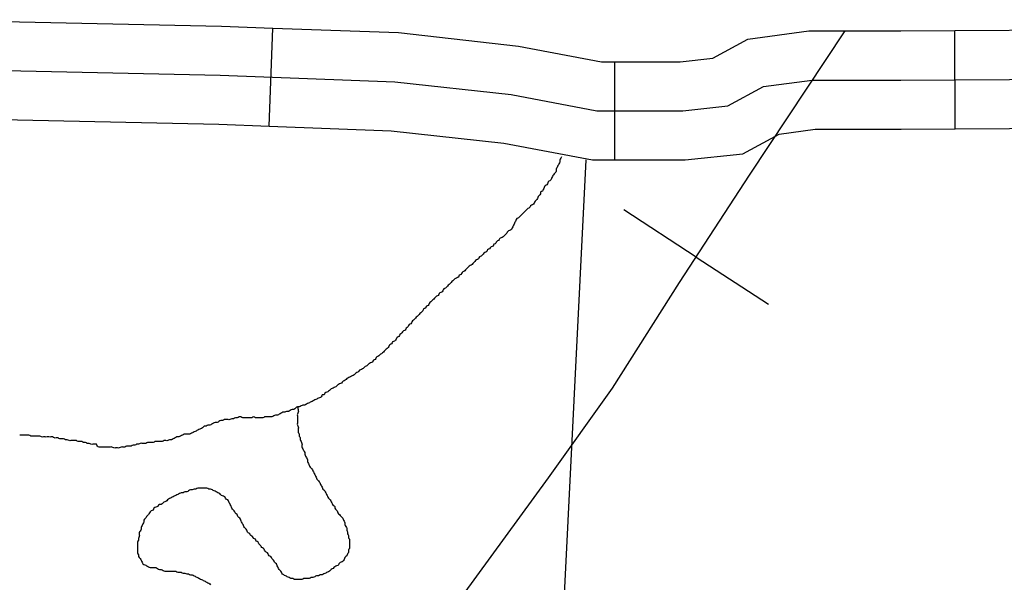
# Model space of a CAD drawing. Extents: x 813775 to 1157140, y 1757555 to 1979907.
# Drawn here: x 1040807 to 1043813, y 1870486 to 1872204 of the extents above; entities that cross this region are included whole.
import ezdxf

# ---------------------------------------------------------------- set-up
doc = ezdxf.new("R2010")
doc.units = 0
for name, color, linetype in [('Level 32', 7, 'Continuous'), ('Level 35', 7, 'Continuous'), ('Level 40', 7, 'Continuous'), ('Level 5', 7, 'Continuous')]:
    doc.layers.add(name, color=color, linetype=linetype)

msp = doc.modelspace()

# ---------------------------------------------------------------- linework, layer by layer
at = {"layer": 'Level 32'}
for p, q in [((1041568.9, 1871878.8), (1041580, 1872178.6)), ((1043663.1, 1871870.6), (1043661.3, 1872170.6)), ((1042623.4, 1871775.7), (1042623.4, 1872075.7))]:
    msp.add_line(p, q, dxfattribs=at)
for points in [[(1040522.1, 1872204.1), (1041423.6, 1872184.4), (1041580, 1872178.6)], [(1036534.1, 1872192.6), (1036766.1, 1872182.7), (1037027.7, 1872162.9), (1037235, 1872148.1), (1037481.8, 1872069), (1037659.5, 1872059.2), (1038158, 1872059.2), (1038847.6, 1872074), (1040061.8, 1872064.1), (1041419.2, 1872034.4), (1041952.3, 1872014.7), (1042307.7, 1871975.1), (1042569.3, 1871925.7), (1042830.9, 1871925.7), (1042969.1, 1871940.6), (1043077.7, 1871999.8), (1043225.8, 1872019.6), (1043497.2, 1872019.6), (1044326.5, 1872024.5), (1045139.4, 1872009.7), (1047601, 1871970.1)], [(1041580, 1872178.6), (1041963.4, 1872164.4), (1042329.9, 1872123.6), (1042583.3, 1872075.7), (1042623.4, 1872075.7)], [(1042623.4, 1872075.7), (1042822.9, 1872075.7), (1042923.4, 1872086.5), (1043030.2, 1872144.8), (1043215.8, 1872169.6), (1043496.8, 1872169.6), (1043661.3, 1872170.6)], [(1043661.3, 1872170.6), (1044327.4, 1872174.6), (1044720.8, 1872167.4)], [(1040515.5, 1871904.1), (1041414.8, 1871884.5), (1041568.9, 1871878.8)], [(1041568.9, 1871878.8), (1041941.2, 1871865), (1042285.4, 1871826.7), (1042555.2, 1871775.7), (1042623.4, 1871775.7)], [(1042623.4, 1871775.7), (1042838.9, 1871775.7), (1043014.8, 1871794.6), (1043125.1, 1871854.8), (1043235.7, 1871869.6), (1043497.7, 1871869.6), (1043663.1, 1871870.6)], [(1043663.1, 1871870.6), (1044325.6, 1871874.5), (1044715.3, 1871867.4)]]:
    msp.add_lwpolyline(points, dxfattribs=at)
at = {"layer": 'Level 35'}
for points in [[(1042461.1, 1871785.6), (1042458.5, 1871780.7), (1042455.7, 1871775.1), (1042455.7, 1871769.6), (1042452.9, 1871764), (1042450.1, 1871758.4), (1042447.4, 1871752.8), (1042444.6, 1871747.2), (1042444.6, 1871741.6), (1042441.8, 1871736.1), (1042436.2, 1871730.5), (1042433.4, 1871724.9), (1042430.6, 1871719.3), (1042427.8, 1871713.7), (1042422.3, 1871710.9), (1042419.5, 1871705.4), (1042416.7, 1871699.8), (1042411.1, 1871697), (1042408.3, 1871691.4), (1042405.5, 1871685.8), (1042402.7, 1871680.2), (1042397.1, 1871677.5), (1042397.1, 1871671.9), (1042391.6, 1871666.3), (1042388.8, 1871660.7), (1042386, 1871655.1), (1042380.4, 1871649.5), (1042377.6, 1871644), (1042372, 1871638.4), (1042366.5, 1871635.6), (1042363.7, 1871630), (1042358.1, 1871627.2), (1042352.5, 1871621.6), (1042346.9, 1871616.1), (1042341.4, 1871610.5), (1042335.8, 1871604.9), (1042330.2, 1871599.3), (1042324.6, 1871596.5), (1042321.8, 1871590.9), (1042319, 1871585.4), (1042316.3, 1871579.8), (1042313.5, 1871574.2), (1042310.7, 1871568.6), (1042307.9, 1871563), (1042302.3, 1871560.2), (1042296.7, 1871557.5), (1042293.9, 1871551.9), (1042288.4, 1871546.3), (1042282.8, 1871540.7), (1042277.2, 1871537.9), (1042271.6, 1871535.1), (1042268.8, 1871529.5), (1042263.3, 1871526.8), (1042260.5, 1871521.2), (1042254.9, 1871518.4)], [(1042254.9, 1871518.4), (1042252.1, 1871512.8), (1042246.5, 1871510), (1042240.9, 1871504.4), (1042235.4, 1871501.6), (1042232.6, 1871496.1), (1042227, 1871493.3), (1042221.4, 1871487.7), (1042215.8, 1871482.1), (1042210.3, 1871479.3), (1042207.5, 1871473.7), (1042201.9, 1871470.9), (1042196.3, 1871465.4), (1042190.7, 1871459.8), (1042185.2, 1871454.2), (1042179.6, 1871451.4), (1042174, 1871445.8), (1042168.4, 1871440.2), (1042162.8, 1871434.7), (1042157.3, 1871431.9), (1042154.5, 1871426.3), (1042148.9, 1871423.5), (1042146.1, 1871417.9), (1042140.5, 1871415.1), (1042134.9, 1871412.3), (1042129.4, 1871406.8), (1042123.8, 1871401.2), (1042118.2, 1871395.6), (1042112.6, 1871390), (1042107.1, 1871384.4), (1042101.5, 1871381.6), (1042098.7, 1871376.1), (1042093.1, 1871370.5), (1042087.5, 1871367.7), (1042084.7, 1871362.1), (1042079.2, 1871359.3), (1042073.6, 1871353.7), (1042068, 1871348.1), (1042062.4, 1871342.6), (1042056.8, 1871337), (1042054.1, 1871331.4), (1042048.5, 1871328.6), (1042045.7, 1871323), (1042040.1, 1871320.2), (1042037.3, 1871314.7), (1042031.7, 1871309.1), (1042026.2, 1871303.5), (1042020.6, 1871297.9), (1042015, 1871292.3), (1042009.4, 1871286.7), (1042003.8, 1871281.2), (1042001.1, 1871275.6), (1041995.5, 1871272.8), (1041992.7, 1871267.2), (1041987.1, 1871261.6), (1041984.3, 1871256), (1041978.7, 1871253.3), (1041973.2, 1871247.7), (1041967.6, 1871242.1), (1041964.8, 1871236.5), (1041959.2, 1871233.7), (1041956.4, 1871228.1), (1041950.8, 1871222.6), (1041945.3, 1871219.8), (1041942.5, 1871214.2), (1041936.9, 1871211.4), (1041934.1, 1871205.8), (1041928.5, 1871200.2), (1041922.9, 1871194.7), (1041917.4, 1871189.1), (1041911.8, 1871183.5), (1041906.2, 1871180.7), (1041900.6, 1871175.1), (1041895.1, 1871172.3), (1041892.3, 1871166.7), (1041886.7, 1871164), (1041883.9, 1871158.4), (1041878.3, 1871155.6), (1041872.7, 1871152.8), (1041867.2, 1871147.2), (1041861.6, 1871144.4), (1041856, 1871138.8), (1041850.4, 1871136), (1041844.8, 1871133.3), (1041839.3, 1871127.7), (1041833.7, 1871124.9), (1041828.1, 1871119.3), (1041822.5, 1871116.5), (1041817, 1871113.7), (1041811.4, 1871110.9), (1041805.8, 1871108.1)], [(1041805.8, 1871108.1), (1041800.2, 1871102.6), (1041794.6, 1871099.8), (1041789.1, 1871094.2), (1041783.5, 1871091.4), (1041777.9, 1871088.6), (1041772.3, 1871083), (1041766.7, 1871080.2), (1041761.2, 1871077.4), (1041755.6, 1871074.6), (1041750, 1871069.1), (1041744.4, 1871066.3), (1041738.8, 1871063.5), (1041736.1, 1871057.9), (1041730.5, 1871057.9), (1041727.7, 1871052.3), (1041722.1, 1871049.5), (1041716.5, 1871046.7), (1041711, 1871044), (1041705.4, 1871041.2), (1041699.8, 1871038.4), (1041694.2, 1871035.6), (1041688.6, 1871032.8), (1041683.1, 1871030), (1041677.5, 1871027.2), (1041671.9, 1871027.2), (1041666.3, 1871024.4), (1041660.7, 1871021.6), (1041655.2, 1871021.6), (1041649.6, 1871018.8), (1041644, 1871013.3), (1041638.4, 1871013.3), (1041632.8, 1871010.5), (1041627.3, 1871007.7), (1041621.7, 1871007.7), (1041616.1, 1871004.9), (1041610.5, 1871004.9), (1041605, 1871002.1), (1041599.4, 1870999.3), (1041593.8, 1870996.5), (1041588.2, 1870996.5), (1041582.6, 1870993.7), (1041577.1, 1870990.9), (1041571.5, 1870990.9), (1041565.9, 1870990.9), (1041560.3, 1870990.9), (1041554.7, 1870990.9), (1041549.2, 1870988.1), (1041543.6, 1870988.1), (1041538, 1870988.1), (1041532.4, 1870988.1), (1041526.9, 1870988.1), (1041521.3, 1870990.9), (1041515.7, 1870988.1), (1041510.1, 1870988.1), (1041504.5, 1870988.1), (1041499, 1870988.1), (1041493.4, 1870988.1), (1041487.8, 1870988.1), (1041482.2, 1870990.9), (1041476.6, 1870990.9), (1041471.1, 1870988.1), (1041465.5, 1870988.1), (1041459.9, 1870985.3), (1041454.3, 1870985.3), (1041448.7, 1870982.6), (1041443.2, 1870982.6), (1041437.6, 1870982.6), (1041432, 1870982.6), (1041426.4, 1870979.8), (1041420.9, 1870979.8), (1041415.3, 1870977), (1041409.7, 1870974.2), (1041404.1, 1870974.2), (1041398.5, 1870971.4), (1041393, 1870968.6), (1041387.4, 1870965.8), (1041381.8, 1870965.8), (1041376.2, 1870963), (1041370.6, 1870963), (1041365.1, 1870957.4), (1041359.5, 1870954.6), (1041353.9, 1870951.9), (1041348.3, 1870949.1), (1041342.8, 1870946.3), (1041337.2, 1870943.5), (1041331.6, 1870940.7), (1041326, 1870937.9), (1041320.4, 1870937.9), (1041314.9, 1870937.9), (1041309.3, 1870937.9)], [(1041655.2, 1871021.6), (1041657.6, 1871010.6), (1041657.6, 1871005), (1041654.8, 1870999.4), (1041654.8, 1870993.9), (1041654.8, 1870988.3), (1041654.8, 1870982.7), (1041654.8, 1870977.1), (1041654.8, 1870971.5), (1041654.8, 1870966), (1041657.6, 1870960.4), (1041657.6, 1870954.8), (1041657.6, 1870949.2), (1041657.6, 1870943.6), (1041660.4, 1870938), (1041660.4, 1870932.5), (1041663.2, 1870926.9), (1041663.2, 1870921.3), (1041666, 1870915.7), (1041668.7, 1870910.1), (1041668.7, 1870904.6), (1041668.7, 1870899), (1041671.5, 1870893.4), (1041674.3, 1870887.8), (1041677.1, 1870882.2), (1041677.1, 1870876.6), (1041679.9, 1870871.1), (1041682.7, 1870865.5), (1041685.5, 1870859.9), (1041685.5, 1870854.3), (1041688.3, 1870848.7), (1041691.1, 1870843.2), (1041693.8, 1870837.6), (1041699.4, 1870832), (1041702.2, 1870826.4), (1041705, 1870820.8), (1041707.8, 1870815.3), (1041710.6, 1870809.7), (1041713.4, 1870804.1), (1041716.2, 1870798.5), (1041721.7, 1870792.9), (1041724.5, 1870787.3), (1041727.3, 1870781.8), (1041730.1, 1870776.2), (1041732.9, 1870770.6), (1041738.5, 1870765), (1041741.3, 1870759.4), (1041744.1, 1870753.9), (1041746.8, 1870748.3), (1041749.6, 1870742.7), (1041755.2, 1870737.1), (1041758, 1870731.5), (1041760.8, 1870725.9), (1041763.6, 1870720.4), (1041769.2, 1870717.6), (1041769.2, 1870712), (1041774.7, 1870706.4), (1041777.5, 1870700.8), (1041780.3, 1870695.2), (1041785.9, 1870689.7), (1041791.5, 1870684.1), (1041794.3, 1870678.5), (1041797.1, 1870672.9), (1041799.8, 1870667.3), (1041799.8, 1870661.8), (1041802.6, 1870656.2), (1041805.4, 1870650.6), (1041805.4, 1870645), (1041808.2, 1870639.4), (1041808.2, 1870633.8), (1041811, 1870628.3), (1041811, 1870622.7), (1041813.8, 1870617.1), (1041813.8, 1870611.5), (1041813.8, 1870605.9), (1041813.8, 1870600.4), (1041813.8, 1870594.8), (1041813.8, 1870589.2), (1041811, 1870583.6), (1041811, 1870578), (1041808.2, 1870572.5), (1041805.4, 1870566.9), (1041799.8, 1870561.3), (1041797.1, 1870555.7), (1041794.3, 1870550.1), (1041788.7, 1870547.3), (1041783.1, 1870544.5), (1041780.3, 1870539), (1041774.7, 1870536.2), (1041769.2, 1870533.4), (1041763.6, 1870527.8)], [(1041309.3, 1870937.9), (1041303.7, 1870935.1), (1041298.1, 1870932.3), (1041292.5, 1870929.5), (1041287, 1870929.5), (1041281.4, 1870926.7), (1041275.8, 1870923.9), (1041270.2, 1870921.2), (1041264.6, 1870921.2), (1041259.1, 1870918.4), (1041253.5, 1870918.4), (1041247.9, 1870918.4), (1041242.3, 1870915.6), (1041236.8, 1870915.6), (1041231.2, 1870915.6), (1041225.6, 1870915.6), (1041220, 1870915.6), (1041214.4, 1870912.8), (1041208.9, 1870912.8), (1041203.3, 1870912.8), (1041197.7, 1870912.8), (1041192.1, 1870910), (1041186.5, 1870910), (1041181, 1870910), (1041175.4, 1870910), (1041169.8, 1870907.2), (1041164.2, 1870907.2), (1041158.6, 1870904.4), (1041153.1, 1870904.4), (1041147.5, 1870901.6), (1041139.1, 1870901.6), (1041133.5, 1870901.6), (1041128, 1870898.8), (1041122.4, 1870898.8), (1041116.8, 1870898.8), (1041111.2, 1870896), (1041105.7, 1870896), (1041100.1, 1870896), (1041094.5, 1870896), (1041088.9, 1870898.8), (1041083.3, 1870898.8), (1041077.8, 1870898.8), (1041072.2, 1870898.8), (1041066.6, 1870898.8), (1041061, 1870898.8), (1041055.4, 1870898.8), (1041049.9, 1870898.8), (1041044.3, 1870901.6), (1041041.5, 1870907.2), (1041035.9, 1870907.2), (1041030.3, 1870907.2), (1041024.8, 1870907.2), (1041019.2, 1870910), (1041013.6, 1870910), (1041008, 1870912.8), (1041002.4, 1870912.8), (1040996.9, 1870915.6), (1040991.3, 1870915.6), (1040985.7, 1870915.6), (1040980.1, 1870918.4), (1040974.5, 1870918.4), (1040969, 1870918.4), (1040963.4, 1870918.4), (1040957.8, 1870918.4), (1040952.2, 1870921.2), (1040946.7, 1870921.2), (1040941.1, 1870923.9), (1040935.5, 1870923.9), (1040929.9, 1870923.9), (1040924.3, 1870926.7), (1040918.8, 1870926.7), (1040913.2, 1870926.7), (1040907.6, 1870929.5), (1040902, 1870929.5), (1040896.4, 1870929.5), (1040890.9, 1870929.5), (1040885.3, 1870929.5), (1040879.7, 1870929.5), (1040874.1, 1870929.5), (1040868.6, 1870932.3), (1040863, 1870932.3), (1040857.4, 1870932.3), (1040851.8, 1870932.3), (1040846.2, 1870932.3), (1040840.7, 1870932.3), (1040835.1, 1870935.1), (1040829.5, 1870935.1), (1040823.9, 1870935.1), (1040818.3, 1870935.1), (1040812.8, 1870935.1), (1040807.2, 1870935.1)], [(1041339.6, 1870770.6), (1041334, 1870767.8), (1041328.4, 1870767.8), (1041322.9, 1870765), (1041317.3, 1870762.2), (1041311.7, 1870762.2), (1041306.1, 1870759.4), (1041300.5, 1870759.4), (1041295, 1870756.6), (1041289.4, 1870753.9), (1041283.8, 1870751.1), (1041278.2, 1870748.3), (1041272.6, 1870745.5), (1041267.1, 1870742.7), (1041261.5, 1870739.9), (1041255.9, 1870734.3), (1041250.3, 1870731.5), (1041244.7, 1870728.7), (1041239.2, 1870723.2), (1041233.6, 1870723.2), (1041228, 1870717.6), (1041222.4, 1870714.8), (1041216.9, 1870712), (1041214.1, 1870706.4), (1041208.5, 1870703.6), (1041202.9, 1870698), (1041200.1, 1870692.5), (1041194.5, 1870686.9), (1041191.7, 1870681.3), (1041186.2, 1870675.7), (1041186.2, 1870670.1), (1041183.4, 1870664.5), (1041180.6, 1870659), (1041177.8, 1870653.4), (1041177.8, 1870647.8), (1041175, 1870642.2), (1041172.2, 1870636.6), (1041172.2, 1870631.1), (1041172.2, 1870625.5), (1041169.4, 1870619.9), (1041169.4, 1870614.3), (1041166.6, 1870608.7), (1041166.6, 1870603.2), (1041166.6, 1870597.6), (1041166.6, 1870592), (1041166.6, 1870586.4), (1041166.6, 1870580.8), (1041166.6, 1870575.2), (1041169.4, 1870569.7), (1041169.4, 1870564.1), (1041175, 1870558.5), (1041177.8, 1870552.9), (1041180.6, 1870547.3), (1041183.4, 1870541.8), (1041189, 1870539), (1041194.5, 1870536.2), (1041200.1, 1870533.4), (1041205.7, 1870530.6), (1041211.3, 1870530.6), (1041216.9, 1870530.6), (1041222.4, 1870530.6), (1041228, 1870527.8), (1041233.6, 1870525), (1041239.2, 1870525), (1041244.7, 1870522.2), (1041250.3, 1870519.4), (1041255.9, 1870519.4), (1041261.5, 1870519.4), (1041267.1, 1870519.4), (1041272.6, 1870519.4), (1041278.2, 1870519.4), (1041283.8, 1870519.4), (1041289.4, 1870516.6), (1041295, 1870516.6), (1041300.5, 1870516.6), (1041306.1, 1870513.8), (1041311.7, 1870513.8), (1041317.3, 1870511.1), (1041322.9, 1870511.1), (1041328.4, 1870508.3), (1041334, 1870508.3), (1041339.6, 1870505.5), (1041345.2, 1870502.7), (1041350.7, 1870499.9), (1041356.3, 1870497.1), (1041361.9, 1870494.3), (1041367.5, 1870491.5), (1041373.1, 1870488.7), (1041378.6, 1870485.9), (1041384.2, 1870483.1), (1041389.8, 1870477.6)], [(1041763.6, 1870527.8), (1041758, 1870525), (1041752.4, 1870519.4), (1041746.8, 1870516.6), (1041741.3, 1870513.8), (1041735.7, 1870511.1), (1041730.1, 1870508.3), (1041724.5, 1870508.3), (1041719, 1870505.5), (1041713.4, 1870505.5), (1041707.8, 1870502.7), (1041702.2, 1870499.9), (1041696.6, 1870499.9), (1041691.1, 1870497.1), (1041685.5, 1870497.1), (1041679.9, 1870497.1), (1041674.3, 1870497.1), (1041668.7, 1870494.3), (1041663.2, 1870494.3), (1041657.6, 1870494.3), (1041652, 1870494.3), (1041646.4, 1870494.3), (1041640.9, 1870497.1), (1041635.3, 1870497.1), (1041629.7, 1870499.9), (1041624.1, 1870502.7), (1041618.5, 1870505.5), (1041613, 1870508.3), (1041607.4, 1870513.8), (1041604.6, 1870519.4), (1041599, 1870525), (1041596.2, 1870530.6), (1041593.4, 1870536.2), (1041590.6, 1870541.8), (1041585.1, 1870547.3), (1041582.3, 1870552.9), (1041576.7, 1870558.5), (1041573.9, 1870564.1), (1041568.3, 1870566.9), (1041565.5, 1870572.5), (1041560, 1870578), (1041554.4, 1870583.6), (1041551.6, 1870589.2), (1041546, 1870592), (1041543.2, 1870597.6), (1041537.6, 1870603.2), (1041534.9, 1870608.7), (1041529.3, 1870611.5), (1041526.5, 1870617.1), (1041520.9, 1870619.9), (1041518.1, 1870625.5), (1041512.5, 1870628.3), (1041509.7, 1870633.8), (1041504.2, 1870636.6), (1041501.4, 1870642.2), (1041498.6, 1870647.8), (1041493, 1870653.4), (1041490.2, 1870659), (1041487.4, 1870664.5), (1041484.6, 1870670.1), (1041481.9, 1870675.7), (1041479.1, 1870681.3), (1041473.5, 1870686.9), (1041470.7, 1870692.5), (1041465.1, 1870698), (1041462.3, 1870703.6), (1041456.7, 1870709.2), (1041454, 1870714.8), (1041451.2, 1870720.4), (1041448.4, 1870725.9), (1041445.6, 1870731.5), (1041442.8, 1870737.1), (1041437.2, 1870739.9), (1041434.4, 1870745.5), (1041428.9, 1870748.3), (1041423.3, 1870751.1), (1041417.7, 1870756.6), (1041412.1, 1870759.4), (1041406.5, 1870762.2), (1041401, 1870765), (1041395.4, 1870767.8), (1041389.8, 1870770.6), (1041384.2, 1870770.6), (1041378.6, 1870773.4), (1041373.1, 1870773.4), (1041367.5, 1870773.4), (1041361.9, 1870773.4), (1041356.3, 1870773.4), (1041350.7, 1870773.4), (1041345.2, 1870770.6), (1041339.6, 1870770.6)]]:
    msp.add_spline(points, degree=3, dxfattribs=at)
at = {"layer": 'Level 40'}
for q in [(1042651, 1871623.4), (1043093.2, 1871335)]:
    msp.add_line((1042872.1, 1871479.2), q, dxfattribs=at)
for points in [[(1035313.6, 1864176.8), (1036168.4, 1864887.6), (1036659.7, 1865320.2), (1037182.8, 1865752.7), (1037659.6, 1866138.4), (1038119, 1866543.6), (1038523.9, 1866880.6), (1038928.8, 1867226.7), (1039192.6, 1867431.6), (1039729.4, 1867891.4), (1040116.1, 1868230.2), (1040489.1, 1868576.2), (1040789.4, 1868844.9), (1040933.6, 1869004.2), (1041206.5, 1869286.6), (1041511.3, 1869609.8), (1041743.3, 1869896.7), (1041920.7, 1870117.5), (1042202.8, 1870504.6), (1042421.1, 1870805.1), (1042616.7, 1871078.3), (1042821.5, 1871401.6), (1043035.3, 1871729.4), (1043326.5, 1872169.6)], [(1038928.8, 1867226.7), (1039192.6, 1867431.6), (1039729.4, 1867891.4), (1040116.1, 1868230.2), (1040489.1, 1868576.2), (1040789.4, 1868844.9), (1040933.6, 1869004.2), (1041206.5, 1869286.6), (1041511.3, 1869609.8), (1041743.3, 1869896.7), (1041920.7, 1870117.5), (1042202.8, 1870504.6), (1042421.1, 1870805.1), (1042616.7, 1871078.3), (1042821.5, 1871401.6), (1043035.3, 1871729.4), (1043326.5, 1872169.6)]]:
    msp.add_lwpolyline(points, dxfattribs=at)
at = {"layer": 'Level 5'}
msp.add_lwpolyline([(1042535.4, 1871775.7), (1042023.3, 1861505.6)], dxfattribs=at)

doc.saveas('drawing.dxf')
